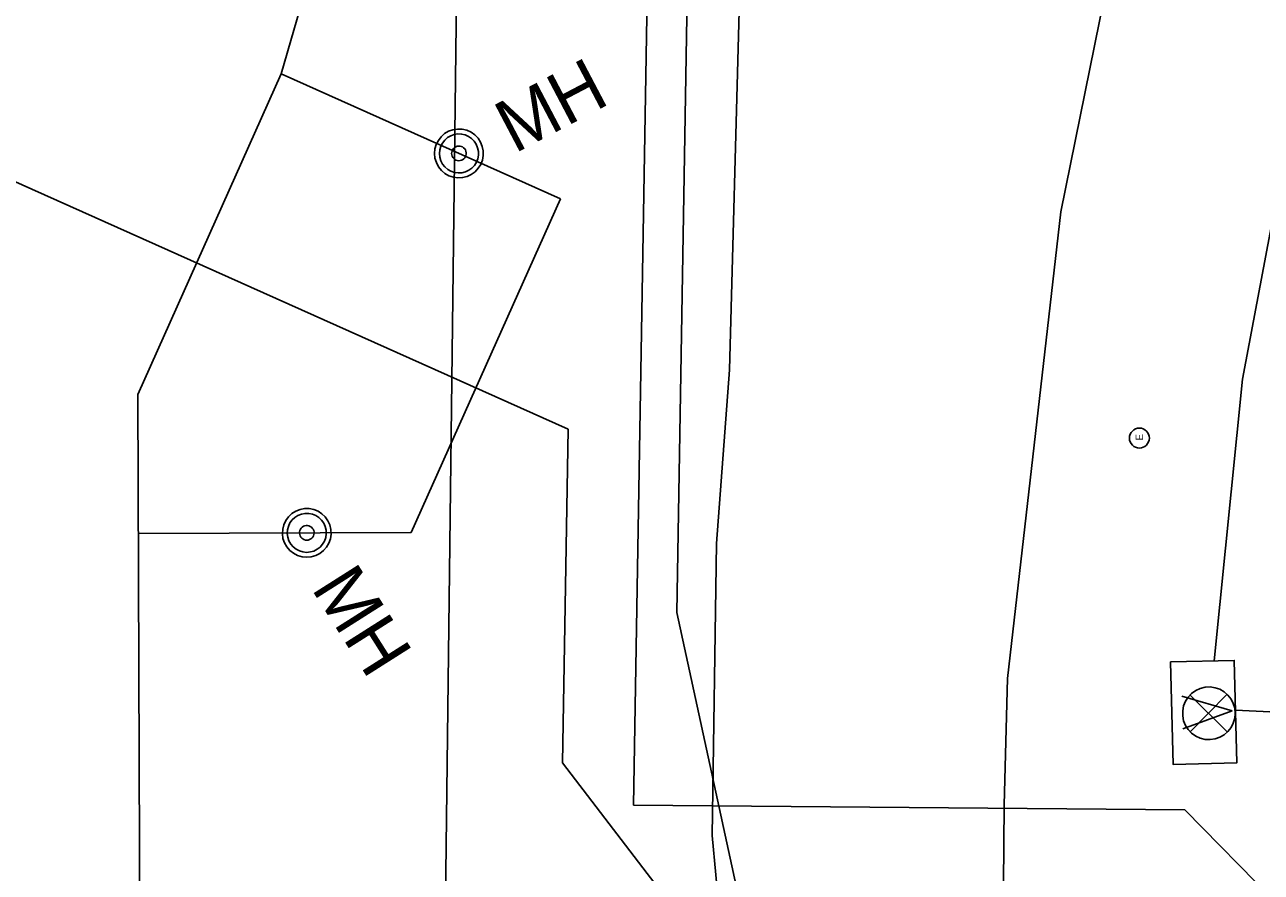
# Model space of a CAD drawing. Extents: x 600849 to 606371, y 330010 to 403088.
# Drawn here: x 604685.3 to 604840.2, y 332767 to 332873.1 of the extents above; entities that cross this region are included whole.
import ezdxf

# ---------------------------------------------------------------- set-up
doc = ezdxf.new("R2010")
doc.units = 0
for name, color, linetype in [('Default', 7, 'Continuous'), ('E_FTMS', 7, 'Continuous'), ('E_FTMS_Conduit', 7, 'Continuous'), ('E_UTL_E', 7, 'Continuous'), ('E_UTL_E_UG', 7, 'Continuous'), ('E_UTL_G_UG', 7, 'Continuous'), ('E_UTL_SAN_UG', 7, 'Continuous'), ('E_UTL_W_MH', 7, 'Continuous'), ('E_UTL_W_UG', 7, 'Continuous')]:
    doc.layers.add(name, color=color, linetype=linetype)

# ---------------------------------------------------------------- blocks, each defined once
blk = doc.blocks.new('EMH')
at = {"layer": 'Default'}
blk.add_circle((0, 0), 0.19, dxfattribs=at)
blk.add_text('E', height=0.141, dxfattribs=at).set_placement((-0.047, -0.07))

msp = doc.modelspace()

# ---------------------------------------------------------------- linework, layer by layer
at = {"layer": 'E_FTMS'}
msp.add_line((604830.23, 332789.08), (604836.53, 332787.24), dxfattribs=at)
msp.add_lwpolyline([(604828.78, 332793.37), (604829.11, 332780.54), (604837.11, 332780.75), (604836.78, 332793.57)], close=True, dxfattribs=at)
for points in [[(604836.9, 332786.94), (604836.84, 332787.57), (604836.66, 332788.17), (604836.38, 332788.73), (604835.99, 332789.22), (604835.52, 332789.63), (604834.97, 332789.95), (604834.38, 332790.15), (604833.76, 332790.24), (604833.13, 332790.21), (604832.52, 332790.06), (604831.95, 332789.8), (604831.44, 332789.44), (604831.01, 332788.98), (604830.67, 332788.46), (604830.43, 332787.87), (604830.32, 332787.26), (604830.32, 332786.63), (604830.43, 332786.01), (604830.67, 332785.43), (604831.01, 332784.9), (604831.44, 332784.45), (604831.95, 332784.09), (604832.52, 332783.83), (604833.13, 332783.68), (604833.76, 332783.65), (604834.38, 332783.74), (604834.97, 332783.94), (604835.52, 332784.26), (604835.99, 332784.67), (604836.38, 332785.16), (604836.66, 332785.72), (604836.84, 332786.32), (604836.9, 332786.94)], [(604835.86, 332789.28), (604831.25, 332784.62)], [(604831.25, 332789.23), (604835.91, 332784.58)], [(604830.33, 332785.01), (604836.53, 332787.24)]]:
    msp.add_lwpolyline(points, dxfattribs=at)
at = {"layer": 'E_FTMS_Conduit'}
for points in [[(604834.27, 332793.51), (604834.27, 332793.51), (604837.8, 332828.79), (604843.62, 332859.54), (604848.45, 332908.55), (604857.59, 332953.99), (604870.57, 332999.81), (604881.56, 333070.85), (604883.3, 333104.02), (604886.34, 333150.08), (604892.01, 333248.16), (604893.18, 333291.76), (604894.37, 333357.39), (604896.64, 333466.11)], [(604882.43, 332779.77), (604879.18, 332782.66), (604878.06, 332783.28), (604876.6, 332783.16), (604857.92, 332784.67), (604842.09, 332787.09), (604836.94, 332787.33), (604836.94, 332787.33)]]:
    msp.add_lwpolyline(points, dxfattribs=at)
at = {"layer": 'E_UTL_E_UG'}
msp.add_lwpolyline([(604807.11, 332738.59), (604807.78, 332750.65), (604807.96, 332775.5), (604808.38, 332791.31), (604815.08, 332849.74), (604822.32, 332885.57), (604833.34, 332928.58), (604839.6, 332951.01), (604848.87, 332992.8), (604856.97, 333034.28), (604864.88, 333090.5), (604871.07, 333164.58), (604871.07, 333164.57), (604871.34, 333168.95), (604872.08, 333173.54), (604873.02, 333206.22), (604875.47, 333283.07), (604876.52, 333351.85), (604877.02, 333463.99)], dxfattribs=at)
at = {"layer": 'E_UTL_G_UG'}
msp.add_lwpolyline([(604772.71, 332760.89), (604772.31, 332761.79), (604771.42, 332771.65), (604771.95, 332808.2), (604773.58, 332829.94), (604774.78, 332874.85), (604775.6, 332935.83), (604779.22, 332978.79), (604789.26, 333021.59), (604803.13, 333062.75)], dxfattribs=at)
at = {"layer": 'E_UTL_SAN_UG'}
for p, q in [((604761.57, 332775.43), (604765.2, 332988.96)), ((604737.44, 332715.28), (604740.67, 332982.57)), ((604761.57, 332775.43), (604830.57, 332774.86)), ((604830.57, 332774.86), (604878.95, 332725.67))]:
    msp.add_line(p, q, dxfattribs=at)
at = {"layer": 'E_UTL_W_MH'}
for points in [[(604742.41, 332858.46), (604742.1, 332858.95), (604741.69, 332859.36), (604741.22, 332859.7), (604740.69, 332859.93), (604740.12, 332860.07), (604739.54, 332860.09), (604738.96, 332860), (604738.42, 332859.81), (604737.92, 332859.51), (604737.48, 332859.13), (604737.13, 332858.67), (604736.86, 332858.15), (604736.7, 332857.59), (604736.65, 332857.01), (604736.71, 332856.44), (604736.88, 332855.88), (604737.15, 332855.37), (604737.52, 332854.91), (604737.96, 332854.54), (604738.46, 332854.25), (604739.01, 332854.06), (604739.59, 332853.99), (604740.17, 332854.02), (604740.73, 332854.16), (604741.26, 332854.41), (604741.73, 332854.75), (604742.13, 332855.17), (604742.44, 332855.66), (604742.65, 332856.2), (604742.75, 332856.77), (604742.75, 332857.35), (604742.63, 332857.92), (604742.41, 332858.46)], [(604741.87, 332858.18), (604741.62, 332858.57), (604741.3, 332858.9), (604740.91, 332859.17), (604740.49, 332859.36), (604740.04, 332859.46), (604739.57, 332859.48), (604739.11, 332859.41), (604738.68, 332859.25), (604738.28, 332859.02), (604737.93, 332858.71), (604737.64, 332858.34), (604737.43, 332857.93), (604737.31, 332857.48), (604737.27, 332857.02), (604737.31, 332856.56), (604737.45, 332856.11), (604737.66, 332855.7), (604737.95, 332855.34), (604738.31, 332855.04), (604738.71, 332854.81), (604739.15, 332854.66), (604739.61, 332854.6), (604740.08, 332854.62), (604740.53, 332854.74), (604740.95, 332854.93), (604741.33, 332855.2), (604741.64, 332855.54), (604741.89, 332855.94), (604742.06, 332856.37), (604742.14, 332856.83), (604742.14, 332857.29), (604742.05, 332857.75), (604741.87, 332858.18)], [(604740.52, 332857.47), (604740.43, 332857.61), (604740.3, 332857.74), (604740.16, 332857.84), (604740, 332857.91), (604739.83, 332857.95), (604739.66, 332857.95), (604739.49, 332857.93), (604739.32, 332857.87), (604739.17, 332857.78), (604739.04, 332857.67), (604738.93, 332857.53), (604738.86, 332857.37), (604738.81, 332857.21), (604738.79, 332857.03), (604738.81, 332856.86), (604738.86, 332856.69), (604738.94, 332856.54), (604739.05, 332856.4), (604739.18, 332856.29), (604739.34, 332856.2), (604739.5, 332856.15), (604739.67, 332856.12), (604739.85, 332856.13), (604740.02, 332856.18), (604740.17, 332856.25), (604740.32, 332856.35), (604740.43, 332856.48), (604740.53, 332856.63), (604740.59, 332856.79), (604740.62, 332856.96), (604740.62, 332857.13), (604740.59, 332857.3), (604740.52, 332857.47)], [(604722.29, 332806.96), (604722.75, 332807.32), (604723.14, 332807.75), (604723.43, 332808.25), (604723.62, 332808.8), (604723.71, 332809.38), (604723.68, 332809.96), (604723.55, 332810.52), (604723.31, 332811.05), (604722.98, 332811.53), (604722.56, 332811.93), (604722.07, 332812.25), (604721.54, 332812.47), (604720.97, 332812.58), (604720.38, 332812.58), (604719.81, 332812.48), (604719.27, 332812.26), (604718.78, 332811.95), (604718.36, 332811.55), (604718.02, 332811.08), (604717.78, 332810.56), (604717.64, 332809.99), (604717.6, 332809.41), (604717.68, 332808.84), (604717.87, 332808.29), (604718.16, 332807.78), (604718.54, 332807.34), (604718.99, 332806.98), (604719.51, 332806.71), (604720.06, 332806.54), (604720.64, 332806.48), (604721.22, 332806.54), (604721.78, 332806.7), (604722.29, 332806.96)], [(604721.97, 332807.48), (604722.33, 332807.76), (604722.64, 332808.11), (604722.88, 332808.51), (604723.03, 332808.95), (604723.1, 332809.41), (604723.08, 332809.87), (604722.97, 332810.33), (604722.78, 332810.75), (604722.51, 332811.13), (604722.18, 332811.45), (604721.79, 332811.71), (604721.36, 332811.88), (604720.9, 332811.97), (604720.44, 332811.97), (604719.98, 332811.89), (604719.55, 332811.72), (604719.16, 332811.47), (604718.82, 332811.15), (604718.55, 332810.77), (604718.35, 332810.35), (604718.24, 332809.9), (604718.22, 332809.44), (604718.28, 332808.98), (604718.43, 332808.54), (604718.66, 332808.13), (604718.96, 332807.78), (604719.32, 332807.49), (604719.74, 332807.28), (604720.18, 332807.14), (604720.64, 332807.09), (604721.11, 332807.14), (604721.55, 332807.26), (604721.97, 332807.48)], [(604721.15, 332808.77), (604721.29, 332808.87), (604721.4, 332809), (604721.49, 332809.15), (604721.55, 332809.32), (604721.57, 332809.49), (604721.57, 332809.66), (604721.53, 332809.83), (604721.45, 332809.99), (604721.35, 332810.14), (604721.23, 332810.26), (604721.08, 332810.35), (604720.92, 332810.42), (604720.75, 332810.45), (604720.58, 332810.45), (604720.4, 332810.42), (604720.24, 332810.36), (604720.1, 332810.26), (604719.97, 332810.14), (604719.87, 332810), (604719.79, 332809.84), (604719.75, 332809.67), (604719.74, 332809.5), (604719.77, 332809.33), (604719.82, 332809.16), (604719.91, 332809.01), (604720.02, 332808.88), (604720.16, 332808.77), (604720.31, 332808.69), (604720.48, 332808.64), (604720.65, 332808.62), (604720.83, 332808.64), (604720.99, 332808.69), (604721.15, 332808.77)]]:
    msp.add_lwpolyline(points, dxfattribs=at)
at = {"layer": 'E_UTL_W_UG'}
for p, q in [((604717.45, 332867), (604828.69, 333252.06)), ((604766.98, 332799.55), (604770.58, 333010.92)), ((604699.5, 332826.87), (604717.45, 332867)), ((604717.45, 332867), (604752.42, 332851.35)), ((604662.86, 332863.01), (604753.37, 332822.51)), ((604733.74, 332809.59), (604752.42, 332851.35)), ((604752.66, 332780.75), (604753.37, 332822.51)), ((604699.56, 332809.46), (604733.74, 332809.59)), ((604774.64, 332764.39), (604766.98, 332799.55)), ((604752.66, 332780.75), (604833.78, 332675))]:
    msp.add_line(p, q, dxfattribs=at)
msp.add_lwpolyline([(604700, 332689.91), (604699.5, 332826.87)], dxfattribs=at)

# ---------------------------------------------------------------- block references
at = {"layer": 'E_UTL_E', "xscale": 6.5616666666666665, "yscale": 6.5616666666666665, "rotation": 90}
msp.add_blockref('EMH', (604824.9, 332821.4), dxfattribs=at)
msp.add_blockref('EMH', (604824.9, 332821.4), dxfattribs=at)

# ---------------------------------------------------------------- texts
at = {"layer": 'E_UTL_W_MH'}
for rotation, p in [(27.7427, (604746.65, 332856.96)), (302.3928, (604721.14, 332802.61))]:
    msp.add_text('MH', height=6.6, rotation=rotation, dxfattribs=at).set_placement(p)

doc.saveas('drawing.dxf')
